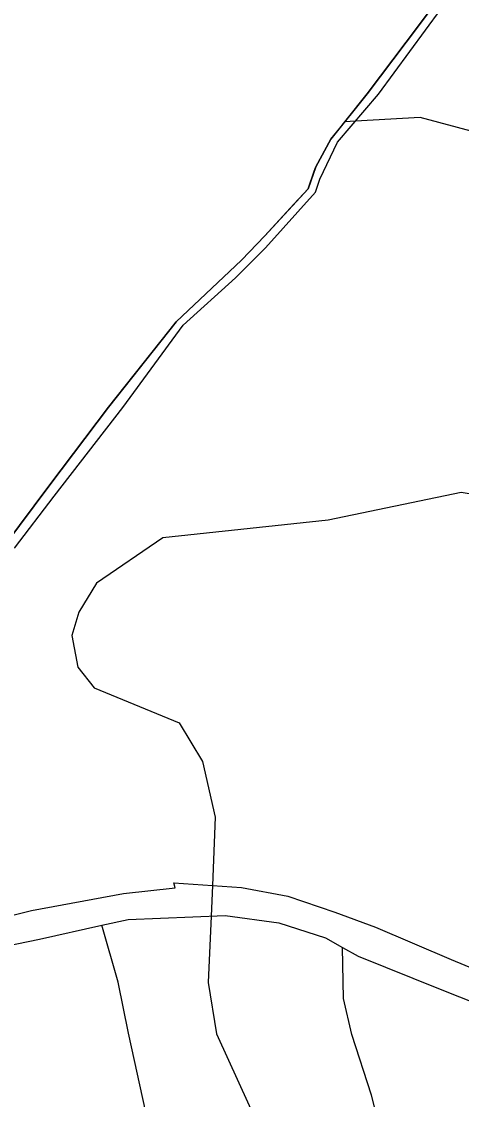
# Model space of a CAD drawing. Extents: x -547623 to -538651, y -1096714 to -1086522.
# Drawn here: x -540858.1 to -540669.3, y -1092325.7 to -1091862.9 of the extents above; entities that cross this region are included whole.
import ezdxf

# ---------------------------------------------------------------- set-up
doc = ezdxf.new("R2010")
doc.units = 0
for name, color, linetype in [('Vrstva 1', 7, 'Continuous'), ('Vrstva 41', 7, 'Continuous'), ('Vrstva 52', 7, 'Continuous')]:
    doc.layers.add(name, color=color, linetype=linetype)

msp = doc.modelspace()

# ---------------------------------------------------------------- linework, layer by layer
at = {"layer": 'Vrstva 1'}
for points in [[(-540704.99, -1091894.06), (-540678.1, -1091857.37)], [(-540722.51, -1091914.71), (-540704.99, -1091894.06)], [(-540730.08, -1091930.59), (-540722.51, -1091914.71)], [(-540731.92, -1091936.08), (-540730.08, -1091930.59)], [(-540753.51, -1091960.07), (-540731.92, -1091936.08)], [(-540766.36, -1091972.85), (-540753.51, -1091960.07)], [(-540788.84, -1091993.26), (-540766.36, -1091972.85)], [(-540814.62, -1092028.6), (-540788.84, -1091993.26)], [(-540844.2, -1092066.57), (-540814.62, -1092028.6)], [(-540861.19, -1092088.92), (-540844.2, -1092066.57)], [(-540792.18, -1092234.8), (-540792.84, -1092232.68)], [(-540792.84, -1092232.68), (-540763.76, -1092234.72)], [(-540853.92, -1092244.51), (-540814.37, -1092237.27)], [(-540814.37, -1092237.27), (-540792.18, -1092234.8)], [(-540763.76, -1092234.72), (-540743.83, -1092238.41)], [(-540743.83, -1092238.41), (-540723.74, -1092245.27)], [(-540872.91, -1092249.24), (-540853.92, -1092244.51)], [(-540812.32, -1092248.35), (-540770.69, -1092246.66)], [(-540770.69, -1092246.66), (-540747.76, -1092249.82)], [(-540723.74, -1092245.27), (-540706.2, -1092251.65)], [(-540850.49, -1092256.82), (-540823.72, -1092250.88)], [(-540823.72, -1092250.88), (-540812.32, -1092248.35)], [(-540816.69, -1092275.34), (-540823.72, -1092250.88)], [(-540747.76, -1092249.82), (-540727.67, -1092256.28)], [(-540706.2, -1092251.65), (-540673.8, -1092265.51)], [(-540727.67, -1092256.28), (-540720.43, -1092260.38)], [(-540870.03, -1092260.86), (-540850.49, -1092256.82)], [(-540719.97, -1092282.32), (-540720.43, -1092260.38)], [(-540720.43, -1092260.38), (-540713.67, -1092264.21)], [(-540713.67, -1092264.21), (-540678.42, -1092278.38)], [(-540673.8, -1092265.51), (-540623.7, -1092286.3)], [(-540812.21, -1092297.16), (-540816.69, -1092275.34)], [(-540678.42, -1092278.38), (-540628.63, -1092298.09)], [(-540716.38, -1092297.84), (-540719.97, -1092282.32)], [(-540796.12, -1092370.94), (-540812.21, -1092297.16)], [(-540707.94, -1092323.8), (-540716.38, -1092297.84)], [(-540691.78, -1092387.93), (-540707.94, -1092323.8)]]:
    msp.add_lwpolyline(points, dxfattribs=at)
at = {"layer": 'Vrstva 41'}
for points in [[(-540681.38, -1091856.16), (-540693.07, -1091871.64)], [(-540693.07, -1091871.64), (-540709.85, -1091893.95)], [(-540709.85, -1091893.95), (-540725.35, -1091913.39)], [(-540725.35, -1091913.39), (-540731.79, -1091925.18)], [(-540731.79, -1091925.18), (-540735.18, -1091934.67)], [(-540735.18, -1091934.67), (-540753.75, -1091954.88)], [(-540753.75, -1091954.88), (-540763.69, -1091965.27)], [(-540763.69, -1091965.27), (-540791.73, -1091991.72)], [(-540791.73, -1091991.72), (-540820.89, -1092028.37)], [(-540820.89, -1092028.37), (-540845.97, -1092061.78)], [(-540845.97, -1092061.78), (-540865.8, -1092088.26)]]:
    msp.add_lwpolyline(points, dxfattribs=at)
at = {"layer": 'Vrstva 52'}
for points in [[(-540719.43, -1091905.97), (-540709.85, -1091893.95), (-540693.07, -1091871.64), (-540681.38, -1091856.16), (-540678.38, -1091847.7), (-540673.2, -1091828.87), (-540663.55, -1091808.67), (-540645.38, -1091790.45), (-540634.19, -1091779.22), (-540605.69, -1091755.9), (-540580.28, -1091734.66), (-540577.49, -1091732.33), (-540577.52, -1091732.28)], [(-540550, -1092049), (-540583.5, -1092019), (-540590.45, -1092000), (-540591, -1091998.5), (-540613, -1091961), (-540628.5, -1091941), (-540663, -1091910.5), (-540687, -1091904), (-540714.86, -1091905.69), (-540719.43, -1091905.97)], [(-540865.8, -1092088.26), (-540845.97, -1092061.78), (-540820.89, -1092028.37), (-540794.95, -1091995.77), (-540791.73, -1091991.72), (-540763.69, -1091965.27), (-540753.75, -1091954.88), (-540741.25, -1091941.28), (-540735.18, -1091934.67), (-540732.49, -1091927.13), (-540731.79, -1091925.18), (-540725.35, -1091913.39), (-540721.55, -1091908.63), (-540719.43, -1091905.97)], [(-540649, -1092068.5), (-540669.5, -1092065), (-540726.5, -1092077), (-540797.5, -1092084.5), (-540826, -1092104), (-540833.5, -1092116.5), (-540836.5, -1092126.5), (-540834, -1092140), (-540827, -1092149), (-540790.5, -1092164), (-540780.5, -1092180.5), (-540775, -1092204.5), (-540776.24, -1092233.84), (-540776.79, -1092246.91), (-540778, -1092275.5), (-540774.5, -1092297.5), (-540756, -1092338)]]:
    msp.add_lwpolyline(points, dxfattribs=at)

doc.saveas('drawing.dxf')
